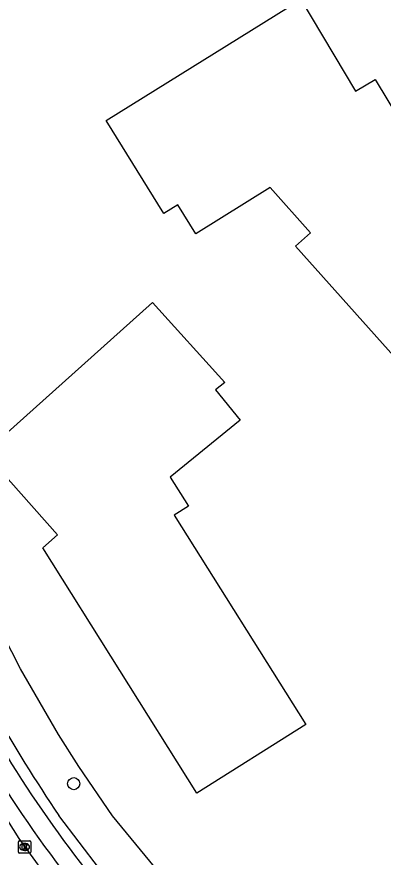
# Model space of a CAD drawing. Extents: x 159280 to 160375, y 384531 to 385872.
# Drawn here: x 159438.2 to 159467.8, y 385185.4 to 385253.2 of the extents above; entities that cross this region are included whole.
import ezdxf

# ---------------------------------------------------------------- set-up
doc = ezdxf.new("R2010")
doc.units = 0
for name, color, linetype in [('IMGEO_Boom', 7, 'Continuous'), ('IMGEO_Fietspad_open', 7, 'Continuous'), ('IMGEO_Groenvoorziening', 7, 'Continuous'), ('IMGEO_Hek', 7, 'Continuous'), ('IMGEO_Kolk', 7, 'Continuous'), ('IMGEO_Pand_vergunning_verleend', 7, 'Continuous'), ('IMGEO_Rijbaan_lokaal_open', 7, 'Continuous'), ('IMGEO_Voetpad_open', 7, 'Continuous')]:
    doc.layers.add(name, color=color, linetype=linetype)

msp = doc.modelspace()

# ---------------------------------------------------------------- linework, layer by layer
at = {"layer": 'IMGEO_Boom'}
msp.add_circle((159442.802, 385191.327), 0.489, dxfattribs=at)
at = {"layer": 'IMGEO_Fietspad_open'}
for centre, radius, start, end in [((159525.889, 385248.134), 105.477, 203.9866, 217.61266), ((159522.981, 385246.186), 100.462, 205.18956, 218.82579)]:
    msp.add_arc(centre, radius, start, end, dxfattribs=at)
at = {"layer": 'IMGEO_Groenvoorziening'}
msp.add_lwpolyline([(159469.674, 385166.696), (159467.724, 385165.189), (159465.252, 385165.282), (159445.93, 385188.732), (159443.21, 385192.716), (159441.573, 385195.295), (159438.506, 385200.578), (159435.719, 385206.014), (159430.587, 385217.007), (159436.757, 385236.409)], dxfattribs=at)
at = {"layer": 'IMGEO_Hek'}
msp.add_lwpolyline([(159467.724, 385165.189), (159465.252, 385165.282), (159445.93, 385188.732), (159443.21, 385192.716), (159441.573, 385195.295), (159438.506, 385200.578), (159435.719, 385206.014), (159430.587, 385217.007), (159436.757, 385236.409)], dxfattribs=at)
at = {"layer": 'IMGEO_Kolk'}
for p, q in [((159438.338, 385185.797), (159438.338, 385186.649)), ((159438.413, 385186.723), (159439.265, 385186.723)), ((159439.339, 385186.649), (159439.339, 385185.797)), ((159438.849, 385185.943), (159438.824, 385185.943)), ((159438.826, 385186.503), (159438.851, 385186.503)), ((159439.265, 385185.723), (159438.413, 385185.723))]:
    msp.add_line(p, q, dxfattribs=at)
for points in [[(159438.338, 385185.797), (159438.338, 385186.649)], [(159438.413, 385186.723), (159439.265, 385186.723)], [(159439.339, 385186.649), (159439.339, 385185.797)], [(159438.659, 385186.423), (159438.782, 385186.423), (159438.782, 385186.272), (159438.912, 385186.423), (159439.076, 385186.423), (159438.93, 385186.272), (159439.083, 385186.023), (159438.931, 385186.023), (159438.846, 385186.187), (159438.782, 385186.12), (159438.782, 385186.023), (159438.659, 385186.023), (159438.659, 385186.423)], [(159439.265, 385185.723), (159438.413, 385185.723)]]:
    msp.add_lwpolyline(points, dxfattribs=at)
for centre, start, end in [((159438.415, 385186.647), 91.55205, 178.44795), ((159438.415, 385186.647), 91.55205, 178.44795), ((159439.263, 385186.647), 1.55205, 88.44795), ((159439.263, 385186.647), 1.55205, 88.44795), ((159438.415, 385185.799), 181.55205, 268.44795), ((159438.415, 385185.799), 181.55205, 268.44795), ((159439.263, 385185.799), 271.55205, 358.44795), ((159439.263, 385185.799), 271.55205, 358.44795)]:
    msp.add_arc(centre, 0.0765, start, end, dxfattribs=at)
for centre, major_axis, ratio, start_param, end_param in [((159438.825, 385186.223), (-0.387, 0.002), 0.722429, 4.712389, 7.853982), ((159438.85, 385186.223), (-0.39, 0.002), 0.717154, 1.570796, 4.712389)]:
    msp.add_ellipse(centre, major_axis=major_axis, ratio=ratio, start_param=start_param, end_param=end_param, dxfattribs=at)
at = {"layer": 'IMGEO_Pand_vergunning_verleend'}
for points in [[(159445.418, 385244.81), (159461.124, 385254.581), (159465.534, 385247.165), (159467.109, 385248.115), (159470.175, 385243.03), (159468.425, 385241.465), (159476.966, 385231.916), (159469.281, 385225.043), (159460.672, 385234.667), (159461.89, 385235.757), (159458.634, 385239.397), (159452.648, 385235.672), (159451.193, 385238.01), (159450.079, 385237.318), (159445.418, 385244.81)], [(159435.597, 385218.004), (159449.147, 385230.123), (159454.993, 385223.69), (159454.244, 385223.08), (159456.222, 385220.649), (159450.569, 385216.051), (159452.046, 385213.701), (159450.912, 385212.989), (159461.526, 385196.101), (159452.727, 385190.571), (159440.305, 385210.334), (159441.501, 385211.402), (159435.597, 385218.004)]]:
    msp.add_lwpolyline(points, dxfattribs=at)
at = {"layer": 'IMGEO_Rijbaan_lokaal_open'}
msp.add_lwpolyline([(159418.994, 385224.295), (159426.924, 385207.568), (159428.293, 385204.641), (159432.934, 385195.543), (159438.369, 385186.896), (159441.416, 385182.704), (159446.916, 385176.066), (159451.729, 385170.222), (159453.376, 385168.243)], dxfattribs=at)
at = {"layer": 'IMGEO_Voetpad_open'}
msp.add_lwpolyline([(159462.87, 385162.603), (159462.657, 385162.851), (159444.884, 385184.456), (159441.613, 385188.751)], dxfattribs=at)
msp.add_arc((159541.904, 385256.643), 121.11, 204.55282, 214.09608, dxfattribs=at)

doc.saveas('drawing.dxf')
